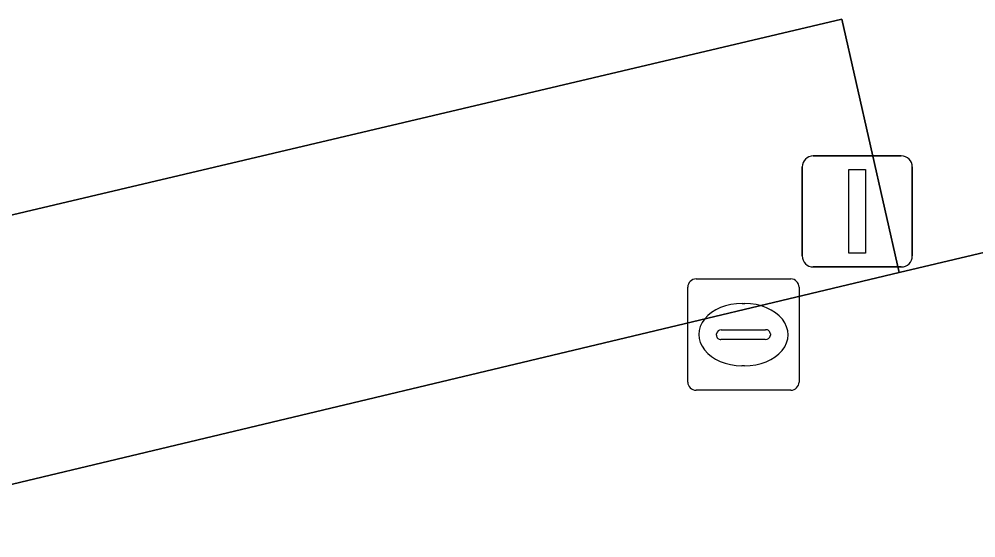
# Model space of a CAD drawing. Extents: x 160675 to 161153, y 383241 to 383714.
# Drawn here: x 160986.68 to 160995.28, y 383473.2 to 383477.86 of the extents above; entities that cross this region are included whole.
import ezdxf

# ---------------------------------------------------------------- set-up
doc = ezdxf.new("R2010")
doc.units = 0
for name, color, linetype in [('IMGEO_Kolk', 7, 'Continuous'), ('IMGEO_Lichtmast', 7, 'Continuous'), ('IMGEO_Parkeervlak_open', 7, 'Continuous'), ('IMGEO_Rijbaan_lokaal_gesloten', 7, 'Continuous'), ('IMGEO_Voetpad_open', 7, 'Continuous')]:
    doc.layers.add(name, color=color, linetype=linetype)

msp = doc.modelspace()

# ---------------------------------------------------------------- linework, layer by layer
at = {"layer": 'IMGEO_Kolk'}
for p, q in [((160992.7609, 383475.5225), (160993.6131, 383475.5225)), ((160992.6865, 383474.5959), (160992.6865, 383475.4481)), ((160993.6875, 383475.4481), (160993.6875, 383474.5959)), ((160993.1745, 383475.3017), (160993.1995, 383475.3017)), ((160992.9449, 383475.0159), (160992.9449, 383475.0281)), ((160992.988, 383475.0653), (160993.3859, 383475.0653)), ((160993.429, 383475.0281), (160993.429, 383475.0159)), ((160993.3825, 383474.9787), (160992.9846, 383474.9787)), ((160993.1965, 383474.7423), (160993.1716, 383474.7423)), ((160993.6131, 383474.5215), (160992.7609, 383474.5215))]:
    msp.add_line(p, q, dxfattribs=at)
for points in [[(160992.7609, 383475.5225), (160993.6131, 383475.5225)], [(160992.6865, 383474.5959), (160992.6865, 383475.4481)], [(160993.6875, 383475.4481), (160993.6875, 383474.5959)], [(160993.6131, 383474.5215), (160992.7609, 383474.5215)]]:
    msp.add_lwpolyline(points, dxfattribs=at)
for centre, radius, start, end in [((160992.763, 383475.446), 0.0765, 91.55205, 178.44795), ((160992.763, 383475.446), 0.0765, 91.55205, 178.44795), ((160993.611, 383475.446), 0.0765, 1.55205, 88.44795), ((160993.611, 383475.446), 0.0765, 1.55205, 88.44795), ((160992.9851, 383475.0251), 0.0403, 85.87752, 175.75265), ((160992.9816, 383475.0152), 0.0366, 178.93798, 274.71019), ((160993.3864, 383475.0215), 0.043, 264.86636, 352.45326), ((160993.3904, 383475.0269), 0.0386, 1.73085, 96.63898), ((160992.763, 383474.598), 0.0765, 181.55205, 268.44795), ((160992.763, 383474.598), 0.0765, 181.55205, 268.44795), ((160993.611, 383474.598), 0.0765, 271.55205, 358.44795), ((160993.611, 383474.598), 0.0765, 271.55205, 358.44795)]:
    msp.add_arc(centre, radius, start, end, dxfattribs=at)
for centre, major_axis, ratio, start_param, end_param in [((160993.173, 383475.022), (-0.3872, 0.002), 0.722429, 4.712389, 7.853982), ((160993.198, 383475.022), (-0.3901, 0.002), 0.717154, 1.570796, 4.712389)]:
    msp.add_ellipse(centre, major_axis=major_axis, ratio=ratio, start_param=start_param, end_param=end_param, dxfattribs=at)
at = {"layer": 'IMGEO_Lichtmast'}
for p, q in [((160993.8151, 383476.6295), (160994.6049, 383476.6295)), ((160994.6049, 383476.6295), (160993.8151, 383476.6295)), ((160993.7151, 383475.7305), (160993.7151, 383476.5295)), ((160993.7151, 383476.5295), (160993.7151, 383475.7305)), ((160994.7049, 383476.5295), (160994.7049, 383475.7305)), ((160994.7049, 383475.7305), (160994.7049, 383476.5295)), ((160994.6049, 383475.6305), (160993.8151, 383475.6305)), ((160993.8151, 383475.6305), (160994.6049, 383475.6305))]:
    msp.add_line(p, q, dxfattribs=at)
msp.add_lwpolyline([(160994.135, 383476.505), (160994.285, 383476.505), (160994.285, 383475.755), (160994.135, 383475.755), (160994.135, 383476.505)], dxfattribs=at)
for centre, start, end in [((160993.8151, 383476.5295), 90, 180), ((160993.8151, 383476.5295), 90, 180), ((160994.6049, 383476.5295), 0, 90), ((160994.6049, 383476.5295), 360, 90), ((160993.8151, 383475.7305), 180, 270), ((160993.8151, 383475.7305), 180, 270), ((160994.6049, 383475.7305), 270, 0), ((160994.6049, 383475.7305), 270, 0)]:
    msp.add_arc(centre, 0.1, start, end, dxfattribs=at)
at = {"layer": 'IMGEO_Parkeervlak_open'}
msp.add_lwpolyline([(160976.658, 383471.303), (160994.586, 383475.579), (160994.071, 383477.858), (160980.237, 383474.595), (160964.683, 383470.898), (160965.222, 383468.589)], close=True, dxfattribs=at)
at = {"layer": 'IMGEO_Rijbaan_lokaal_gesloten'}
msp.add_lwpolyline([(160998.276, 383476.453), (160994.586, 383475.579), (160976.658, 383471.303), (160965.222, 383468.589), (160936.322, 383461.732), (160925.692, 383459.21), (160909.438, 383455.409), (160908.819, 383455.316)], dxfattribs=at)
at = {"layer": 'IMGEO_Voetpad_open'}
msp.add_lwpolyline([(160908.819, 383455.316), (160908.315, 383457.371), (160925.023, 383461.307), (160935.883, 383463.884), (160936.322, 383461.732), (160965.222, 383468.589), (160964.683, 383470.898), (160980.237, 383474.595), (160994.071, 383477.858), (160994.586, 383475.579), (160998.276, 383476.453)], dxfattribs=at)

doc.saveas('drawing.dxf')
